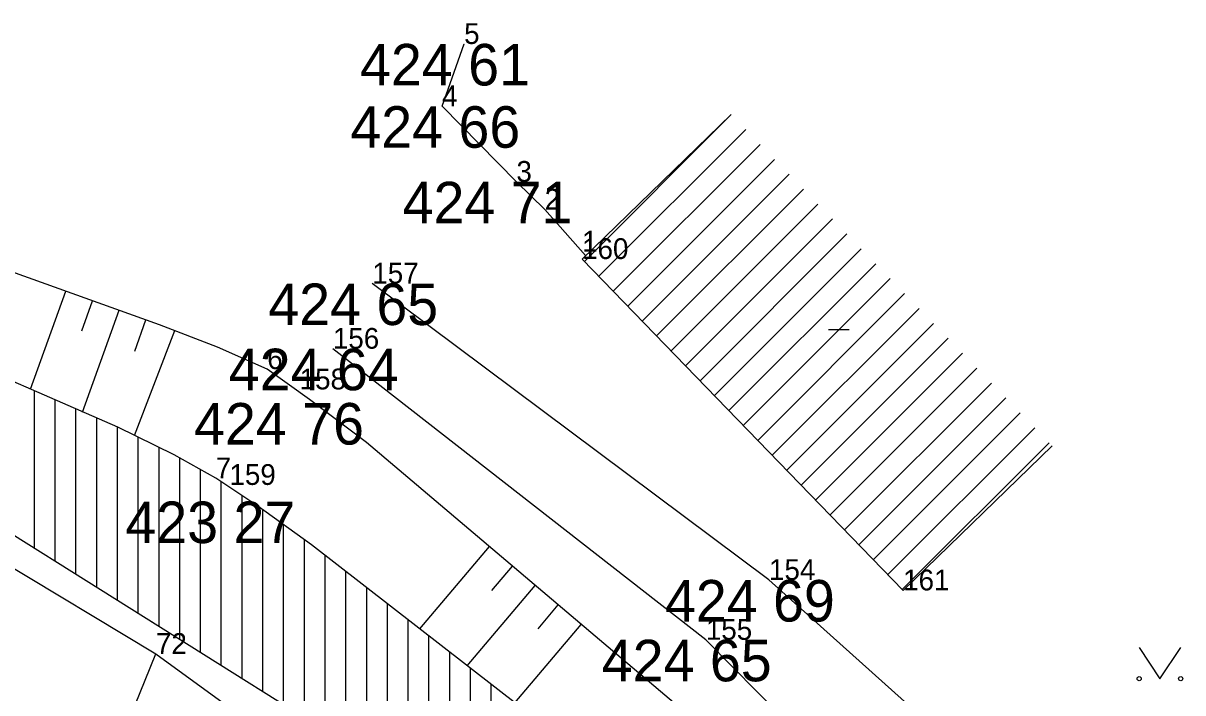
# Model space of a CAD drawing. Extents: x -559180 to -551373, y -1076947 to -1072071.
# Drawn here: x -554352.15 to -554324.23, y -1073688.31 to -1073672.18 of the extents above; entities that cross this region are included whole.
import ezdxf

# ---------------------------------------------------------------- set-up
doc = ezdxf.new("R2010")
doc.units = 0
for name, color, linetype in [('12_PLOTY', 7, 'Continuous'), ('14_BUDOVY', 7, 'Continuous'), ('17_KOMUNIKACE', 7, 'Continuous'), ('1_VODA_ZN', 7, 'Continuous'), ('26_SRAFY', 7, 'Continuous'), ('27_HRANA_PATA', 7, 'Continuous'), ('28_VODA', 7, 'Continuous'), ('32', 7, 'Continuous'), ('3_BODY', 7, 'Continuous'), ('45_ZN_KULTURY', 7, 'Continuous'), ('47_ZN_STAV_OBJ$', 7, 'Continuous'), ('6_VYSKY', 7, 'Continuous')]:
    doc.layers.add(name, color=color, linetype=linetype)

# ---------------------------------------------------------------- blocks, each defined once
blk = doc.blocks.new('POINT_DISPLAY')
blk.add_line((0, 0), (0, 0))
blk = doc.blocks.new('BD')
at = {"layer": '47_ZN_STAV_OBJ$'}
blk.add_line((-0.25, 0), (0.25, 0), dxfattribs=at)
blk = doc.blocks.new('PARK')
at = {"layer": '45_ZN_KULTURY'}
for p, q in [((-0.5, 0.75), (0, 0)), ((0, 0), (0.5, 0.75))]:
    blk.add_line(p, q, dxfattribs=at)
for centre in [(-0.5, 0), (0.5, 0)]:
    blk.add_circle(centre, 0.05, dxfattribs=at)

msp = doc.modelspace()

# ---------------------------------------------------------------- linework, layer by layer
at = {"layer": '12_PLOTY'}
for p, q in [((-554342.06, -1073674.18), (-554341.53, -1073672.68)), ((-554340.27, -1073676), (-554342.06, -1073674.18)), ((-554339.59, -1073676.67), (-554340.27, -1073676)), ((-554338.604, -1073677.777), (-554339.59, -1073676.67)), ((-554351.71, -1073694.17), (-554348.95, -1073687.37)), ((-554348.95, -1073687.37), (-554341.58, -1073692.73))]:
    msp.add_line(p, q, dxfattribs=at)
at = {"layer": '14_BUDOVY'}
for p, q in [((-554335.099, -1073674.381), (-554338.69, -1073677.86)), ((-554338.69, -1073677.86), (-554330.96, -1073685.84)), ((-554327.369, -1073682.361), (-554330.96, -1073685.84))]:
    msp.add_line(p, q, dxfattribs=at)
at = {"layer": '17_KOMUNIKACE'}
for p, q in [((-554334.19, -1073685.59), (-554343.74, -1073678.45)), ((-554335.71, -1073687.03), (-554344.69, -1073680.02)), ((-554328, -1073691.13), (-554334.19, -1073685.59)), ((-554326.64, -1073696.21), (-554335.71, -1073687.03))]:
    msp.add_line(p, q, dxfattribs=at)
at = {"layer": '26_SRAFY'}
for p, q in [((-554351.968, -1073680.994), (-554351.121, -1073678.633)), ((-554350.737, -1073679.587), (-554350.478, -1073678.864)), ((-554350.716, -1073681.551), (-554349.835, -1073679.094)), ((-554349.462, -1073680.076), (-554349.192, -1073679.325)), ((-554349.465, -1073682.108), (-554348.497, -1073679.583)), ((-554342.599, -1073686.77), (-554340.921, -1073684.787)), ((-554340.866, -1073685.843), (-554340.368, -1073685.255)), ((-554341.454, -1073687.658), (-554339.816, -1073685.723)), ((-554339.749, -1073686.764), (-554339.263, -1073686.19)), ((-554340.309, -1073688.546), (-554338.711, -1073686.658))]:
    msp.add_line(p, q, dxfattribs=at)
at = {"layer": '27_HRANA_PATA'}
for p, q in [((-554353.54, -1073683.78), (-554340.82, -1073691.75)), ((-554353.85, -1073684.42), (-554348.95, -1073687.37))]:
    msp.add_line(p, q, dxfattribs=at)
for points in [[(-554346.27, -1073680.51), (-554347.465, -1073679.979), (-554348.863, -1073679.443), (-554358.648, -1073675.934), (-554362.39, -1073674.74)], [(-554334.81, -1073689.96), (-554343.882, -1073682.281), (-554345.253, -1073681.239), (-554346.27, -1073680.51)]]:
    msp.add_lwpolyline(points, dxfattribs=at)
at = {"layer": '28_VODA'}
for points in [[(-554347.51, -1073683.14), (-554348.512, -1073682.578), (-554349.87, -1073681.909), (-554359.072, -1073677.897), (-554362.92, -1073676.33)], [(-554336.25, -1073691.78), (-554337.668, -1073690.595), (-554345.207, -1073684.747), (-554346.498, -1073683.811), (-554347.51, -1073683.14)]]:
    msp.add_lwpolyline(points, dxfattribs=at)
at = {"layer": '32'}
for p, q in [((-554338.635, -1073677.917), (-554335.099, -1073674.381)), ((-554338.287, -1073678.276), (-554334.751, -1073674.74)), ((-554337.939, -1073678.635), (-554334.403, -1073675.099)), ((-554337.591, -1073678.994), (-554334.055, -1073675.459)), ((-554337.243, -1073679.354), (-554333.707, -1073675.818)), ((-554336.895, -1073679.713), (-554333.359, -1073676.177)), ((-554336.547, -1073680.072), (-554333.011, -1073676.536)), ((-554336.199, -1073680.431), (-554332.664, -1073676.895)), ((-554335.851, -1073680.79), (-554332.316, -1073677.254)), ((-554335.504, -1073681.15), (-554331.968, -1073677.614)), ((-554335.156, -1073681.509), (-554331.62, -1073677.973)), ((-554334.808, -1073681.868), (-554331.272, -1073678.332)), ((-554334.46, -1073682.227), (-554330.924, -1073678.691)), ((-554334.112, -1073682.586), (-554330.576, -1073679.05)), ((-554333.764, -1073682.945), (-554330.228, -1073679.41)), ((-554333.416, -1073683.305), (-554329.88, -1073679.769)), ((-554333.068, -1073683.664), (-554329.532, -1073680.128)), ((-554332.72, -1073684.023), (-554329.184, -1073680.487)), ((-554351.876, -1073684.823), (-554351.876, -1073681.034)), ((-554332.372, -1073684.382), (-554328.836, -1073680.846)), ((-554351.376, -1073685.136), (-554351.376, -1073681.252)), ((-554332.024, -1073684.741), (-554328.488, -1073681.205)), ((-554350.876, -1073685.449), (-554350.876, -1073681.47)), ((-554331.676, -1073685.1), (-554328.14, -1073681.565)), ((-554350.376, -1073685.762), (-554350.376, -1073681.688)), ((-554349.876, -1073686.076), (-554349.876, -1073681.906)), ((-554331.328, -1073685.46), (-554327.793, -1073681.924)), ((-554349.376, -1073686.389), (-554349.376, -1073682.152)), ((-554348.876, -1073686.702), (-554348.876, -1073682.399)), ((-554330.98, -1073685.819), (-554327.445, -1073682.283)), ((-554348.376, -1073687.016), (-554348.376, -1073682.654)), ((-554347.876, -1073687.329), (-554347.876, -1073682.935)), ((-554347.376, -1073687.642), (-554347.376, -1073683.229)), ((-554346.876, -1073687.955), (-554346.876, -1073683.56)), ((-554346.376, -1073688.269), (-554346.376, -1073683.899)), ((-554345.876, -1073688.582), (-554345.876, -1073684.262)), ((-554345.376, -1073688.895), (-554345.376, -1073684.624)), ((-554344.876, -1073689.209), (-554344.876, -1073685)), ((-554344.376, -1073689.522), (-554344.376, -1073685.392)), ((-554343.876, -1073689.835), (-554343.876, -1073685.779)), ((-554343.376, -1073690.148), (-554343.376, -1073686.167)), ((-554342.876, -1073690.462), (-554342.876, -1073686.555)), ((-554342.376, -1073690.775), (-554342.376, -1073686.943)), ((-554341.876, -1073691.088), (-554341.876, -1073687.331)), ((-554341.376, -1073691.402), (-554341.376, -1073687.719)), ((-554340.876, -1073691.715), (-554340.876, -1073688.107))]:
    msp.add_line(p, q, dxfattribs=at)

# ---------------------------------------------------------------- block references
at = {"layer": '1_VODA_ZN'}
for p in [(-554341.53, -1073672.68), (-554342.06, -1073674.18), (-554340.27, -1073676), (-554339.59, -1073676.67), (-554338.69, -1073677.68), (-554338.69, -1073677.86), (-554343.74, -1073678.45), (-554344.69, -1073680.02), (-554346.27, -1073680.51), (-554345.49, -1073681), (-554347.51, -1073683.14), (-554347.18, -1073683.3), (-554334.19, -1073685.59), (-554330.96, -1073685.84), (-554335.71, -1073687.03), (-554348.95, -1073687.37)]:
    msp.add_blockref('POINT_DISPLAY', p, dxfattribs=at)
at = {"layer": '32'}
msp.add_blockref('POINT_DISPLAY', (-554335.099, -1073674.381), dxfattribs=at)
at = {"layer": '45_ZN_KULTURY'}
msp.add_blockref('PARK', (-554324.777, -1073687.968), dxfattribs=at)
at = {"layer": '47_ZN_STAV_OBJ$'}
msp.add_blockref('BD', (-554332.506, -1073679.56), dxfattribs=at)

# ---------------------------------------------------------------- texts
at = {"layer": '3_BODY'}
for s, p in [('5', (-554341.53, -1073672.68)), ('4', (-554342.06, -1073674.18)), ('3', (-554340.27, -1073676)), ('2', (-554339.59, -1073676.67)), ('1', (-554338.69, -1073677.68)), ('160', (-554338.69, -1073677.86)), ('157', (-554343.74, -1073678.45)), ('156', (-554344.69, -1073680.02)), ('6', (-554346.27, -1073680.51)), ('158', (-554345.49, -1073681)), ('7', (-554347.51, -1073683.14)), ('159', (-554347.18, -1073683.3)), ('154', (-554334.19, -1073685.59)), ('161', (-554330.96, -1073685.84)), ('155', (-554335.71, -1073687.03)), ('72', (-554348.95, -1073687.37))]:
    msp.add_text(s, height=0.5, dxfattribs=at).set_placement(p)
at = {"layer": '6_VYSKY'}
for s, p in [('424 61', (-554344.035, -1073673.68)), ('424 66', (-554344.269, -1073675.18)), ('424 71', (-554343.011, -1073677)), ('424 65', (-554346.245, -1073679.45)), ('424 64', (-554347.195, -1073681.02)), ('424 76', (-554348.031, -1073682.328)), ('423 27', (-554349.685, -1073684.701)), ('424 69', (-554336.695, -1073686.59)), ('424 65', (-554338.215, -1073688.03))]:
    msp.add_text(s, height=1, dxfattribs=at).set_placement(p)

doc.saveas('drawing.dxf')
